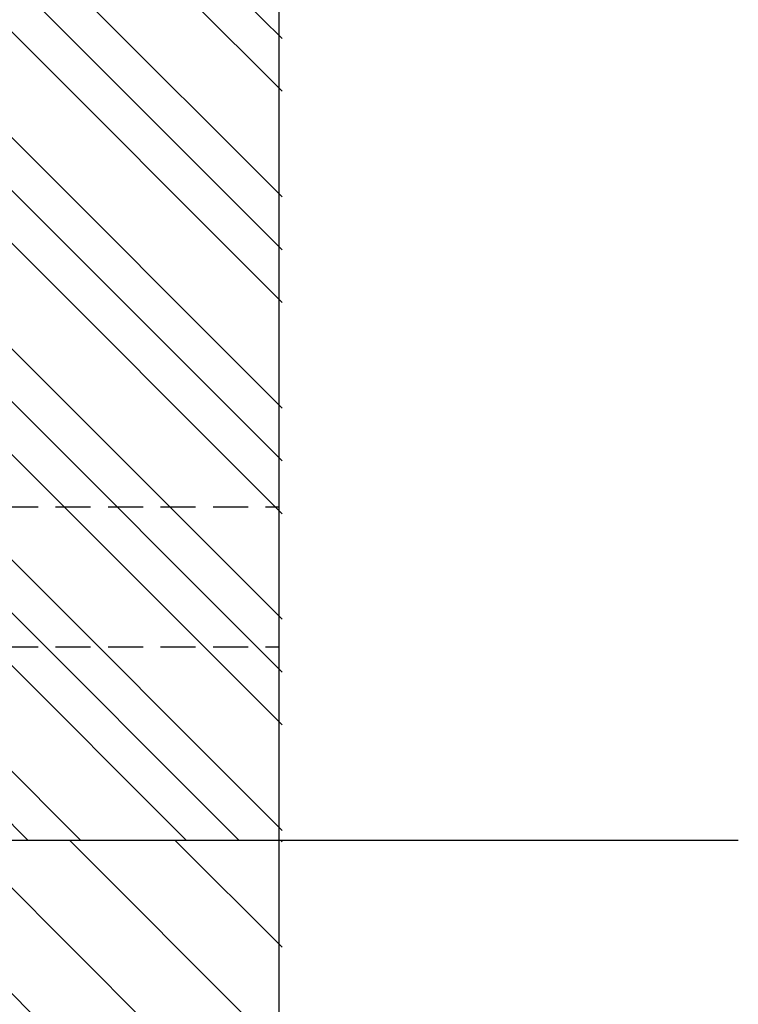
# Model space of a CAD drawing. Header units: millimetres. Extents: x -33711 to 550618, y -222428 to 596511.
# Tile 403 of 656: x 457293 to 460374, y -51387 to -47167. Entities that reach past the tile are written whole.
import ezdxf

# ---------------------------------------------------------------- set-up
doc = ezdxf.new("R2010")
doc.units = ezdxf.units.MM
doc.linetypes.add('DASHED', pattern=[4.5, 3, -1.5])
doc.layers.add('IN_C_CARKOVANA', color=7, linetype='DASHED')
doc.layers.add('IN_TEXT', color=7, linetype='Continuous')
doc.layers.add('IN_HELP', color=6, linetype='Continuous', plot=False)
doc.layers.add('IN_SRAFY', color=8, linetype='Continuous', lineweight=9)

msp = doc.modelspace()

# ---------------------------------------------------------------- hatches: boundary and pattern name
at = {"layer": 'IN_SRAFY'}
h = msp.add_hatch(dxfattribs=at)
h.set_pattern_fill('ZEM_PUVODNI', color=256, scale=160, angle=90, pattern_type=2)
h.set_pattern_definition([(135, (346383.1, -324631.56), (-452.5483, -452.5483), []), (135, (346383.1, -324405.3), (-452.5483, -452.5483), []), (135, (346383.1, -324179), (-452.5483, -452.5483), [])])
h.paths.add_polyline_path([(456721.98575, -50684.26664), (458418.09322, -50684.26664), (458418.09322, -33688.73241), (456721.98575, -33688.73241), (456721.98575, -35614.26664), (457221.98575, -35614.26664), (457221.98575, -35914.26664), (456721.98575, -35914.26664)])
h = msp.add_hatch(dxfattribs=at)
h.set_pattern_fill('ZEM_OBECNE', color=256, scale=160, angle=90, pattern_type=2)
h.set_pattern_definition([(135, (79442.77, -192598.15), (-226.27417, -226.27417), [])])
h.paths.add_polyline_path([(458418.09322, -50684.26664), (455821.98575, -50684.26664), (455821.98575, -62533.80473), (458418.09322, -62533.80473)])

# ---------------------------------------------------------------- linework, layer by layer
at = {"layer": 'IN_C_CARKOVANA', "ltscale": 50}
for p, q in [((457221.98575, -49254.26576), (458404.24738, -49254.26576)), ((457221.98575, -49854.26576), (458404.24738, -49854.26576))]:
    msp.add_line(p, q, dxfattribs=at)
at = {"layer": 'IN_HELP'}
msp.add_line((458404.24738, -33688.73241), (458404.24738, -62533.80473), dxfattribs=at)
at = {"layer": 'IN_TEXT'}
msp.add_line((460373.59818, -50684.26664), (451232.7874, -50684.26664), dxfattribs=at)

doc.saveas('drawing.dxf')
